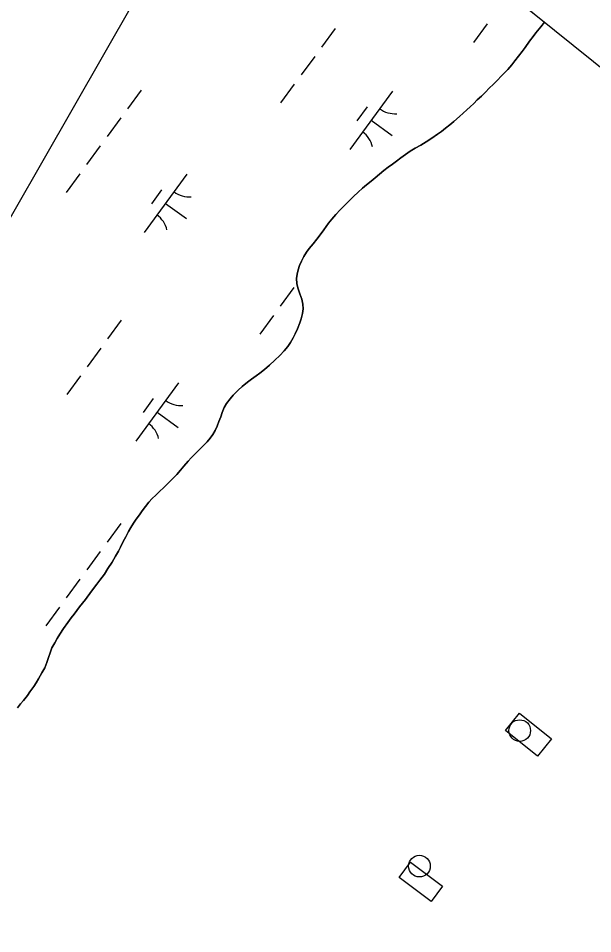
# Model space of a CAD drawing. Extents: x 3905714 to 3926767, y 183354 to 205755.
# Drawn here: x 3922095 to 3922493, y 197813 to 198449 of the extents above; entities that cross this region are included whole.
import ezdxf

# ---------------------------------------------------------------- set-up
doc = ezdxf.new("R2010")
doc.units = 0
for name, color, linetype in [('V-CHAN-DOCK', 7, 'Continuous'), ('V-DOMW-TANK', 7, 'Continuous'), ('V-GRID-FRAM', 7, 'Continuous'), ('V-TOPO-SHOR', 7, 'Continuous'), ('V-UTIL-LINE', 7, 'Continuous'), ('V-WETL-SWMP', 7, 'Continuous')]:
    doc.layers.add(name, color=color, linetype=linetype)

msp = doc.modelspace()

# ---------------------------------------------------------------- linework, layer by layer
at = {"layer": 'V-CHAN-DOCK'}
for points in [[(3922442.3, 197966.44), (3922464.54, 197948.65), (3922454.88, 197936.58), (3922432.65, 197954.37)], [(3922366.69, 197863.04), (3922388.93, 197846.36), (3922381.06, 197835.86), (3922358.82, 197852.54)]]:
    msp.add_lwpolyline(points, close=True, dxfattribs=at)
at = {"layer": 'V-DOMW-TANK'}
for centre in [(3922442.5, 197954.41), (3922372.98, 197860.35)]:
    msp.add_circle(centre, 7.5, dxfattribs=at)
at = {"layer": 'V-GRID-FRAM'}
msp.add_lwpolyline([(3924287.85, 196971.08), (3915521.38, 185005.59), (3909313.29, 189695.82), (3918205.93, 201877.91), (3924287.85, 196971.08)], dxfattribs=at)
at = {"layer": 'V-TOPO-SHOR'}
for points in [[(3922236.15, 198175.17), (3922237.52, 198178.72), (3922239.24, 198181.49), (3922241.74, 198184.61), (3922243.9, 198187.13), (3922247.26, 198190.6), (3922250.11, 198193.2), (3922253.82, 198196.15), (3922256.5, 198198.24), (3922259.7, 198200.5), (3922262.37, 198202.41), (3922265.56, 198205.1), (3922268.93, 198207.96), (3922272.81, 198211.52), (3922276.18, 198214.64), (3922279.2, 198217.94), (3922281.7, 198221.06), (3922283.51, 198223.75), (3922285.4, 198226.96), (3922286.87, 198229.64), (3922288.33, 198233.2), (3922289.96, 198237.35), (3922290.91, 198240.21), (3922291.85, 198243.85), (3922292.27, 198247.14), (3922292.17, 198250.25), (3922291.47, 198253.71), (3922290.16, 198257.43), (3922288.6, 198261.57), (3922287.89, 198264.77), (3922287.71, 198268.06), (3922288.14, 198271.18), (3922288.82, 198274.12), (3922289.76, 198277.06), (3922291.22, 198280.27), (3922292.77, 198283.3), (3922294.75, 198286.51), (3922296.56, 198288.94), (3922299.32, 198292.32), (3922301.74, 198295.35), (3922304.06, 198298.48), (3922306.65, 198302.03), (3922309.93, 198306.45), (3922312.17, 198309.23), (3922314.93, 198312.52), (3922318.12, 198315.9), (3922321.31, 198319.11), (3922324.33, 198322.15), (3922327.35, 198325.1), (3922330.55, 198328.05), (3922333.57, 198330.74), (3922336.33, 198333.09), (3922339.43, 198335.69), (3922342.37, 198338.12), (3922345.22, 198340.55), (3922348.33, 198343.07), (3922351.35, 198345.41), (3922354.2, 198347.41), (3922357.05, 198349.67), (3922360.07, 198351.84), (3922363.35, 198354.27), (3922366.63, 198356.53), (3922370, 198358.71), (3922373.89, 198360.79), (3922377.69, 198363.05), (3922381.57, 198365.57), (3922385.46, 198368.27), (3922388.22, 198370.26), (3922391.16, 198372.52), (3922394.01, 198374.86), (3922396.77, 198377.12), (3922400.65, 198380.59), (3922403.24, 198382.85), (3922405.74, 198385.11), (3922408.08, 198387.36), (3922410.58, 198389.62), (3922413.08, 198392.13), (3922415.93, 198394.74), (3922418.69, 198397.43), (3922421.36, 198400.12), (3922424.38, 198403.07), (3922427.23, 198406.02), (3922429.47, 198408.27), (3922432.15, 198411.05), (3922434.3, 198413.3), (3922436.98, 198416.43), (3922439.13, 198419.2), (3922441.63, 198422.41), (3922444.31, 198425.79), (3922446.2, 198428.39), (3922449.39, 198432.81), (3922451.8, 198436.11), (3922453.7, 198438.62), (3922457.15, 198442.87), (3922459.68, 198446.03)], [(3922094.22, 197970.32), (3922096.46, 197972.93), (3922098.44, 197975.35), (3922101.12, 197978.74), (3922102.93, 197981.25), (3922105.6, 197985.06), (3922107.15, 197987.67), (3922108.78, 197990.44), (3922111.2, 197994.43), (3922113.26, 197998.06), (3922114.64, 198001.7), (3922115.75, 198005.25), (3922116.87, 198008.46), (3922118.07, 198011.75), (3922120.13, 198015.39), (3922121.86, 198018.33), (3922123.67, 198021.37), (3922126.16, 198025.18), (3922129.09, 198029.34), (3922131.6, 198032.64), (3922133.58, 198035.24), (3922137.28, 198040.27), (3922141.42, 198045.47), (3922145.56, 198051.1), (3922149.35, 198056.05), (3922151.42, 198058.73), (3922154.52, 198063.07), (3922156.94, 198066.88), (3922159.86, 198071.39), (3922162.28, 198075.38), (3922164.26, 198078.84), (3922165.72, 198081.7), (3922167.61, 198085.6), (3922169.42, 198088.98), (3922171.31, 198092.62), (3922172.78, 198095.3), (3922174.76, 198098.25), (3922176.65, 198101.11), (3922178.81, 198104.24), (3922180.7, 198106.92), (3922183.12, 198109.96), (3922185.45, 198112.82), (3922187.77, 198115.42), (3922190.28, 198117.85), (3922192.78, 198120.28), (3922195.71, 198123.14), (3922198.39, 198125.66), (3922202.01, 198129.39), (3922204.77, 198132.17), (3922207.36, 198135.11), (3922209.6, 198137.8), (3922212.71, 198141.36), (3922214.78, 198143.61), (3922217.79, 198146.74), (3922219.95, 198148.99), (3922223.06, 198152.03), (3922225.73, 198154.72), (3922227.89, 198157.24), (3922229.78, 198159.92), (3922231.25, 198162.61), (3922232.71, 198165.73), (3922234, 198168.93), (3922235.38, 198172.14), (3922236.15, 198175.17)]]:
    msp.add_lwpolyline(points, dxfattribs=at)
at = {"layer": 'V-UTIL-LINE'}
msp.add_lwpolyline([(3921944.61, 198057.47), (3922259.35, 198607.65)], dxfattribs=at)
at = {"layer": 'V-WETL-SWMP'}
for p, q in [((3921995.47, 198820.55), (3922459.68, 198446.03)), ((3922419.99, 198444.94), (3922410.54, 198432.03)), ((3922459.68, 198446.03), (3922457.15, 198442.87)), ((3922314.58, 198441.65), (3922305.13, 198428.74)), ((3922453.7, 198438.62), (3922451.8, 198436.11)), ((3922457.15, 198442.87), (3922453.7, 198438.62)), ((3922449.39, 198432.81), (3922446.2, 198428.39)), ((3922451.8, 198436.11), (3922449.39, 198432.81)), ((3922444.31, 198425.79), (3922441.63, 198422.41)), ((3922446.2, 198428.39), (3922444.31, 198425.79)), ((3922300.4, 198422.29), (3922290.94, 198409.38)), ((3922439.13, 198419.2), (3922436.98, 198416.43)), ((3922441.63, 198422.41), (3922439.13, 198419.2)), ((3922434.3, 198413.3), (3922432.15, 198411.05)), ((3922436.98, 198416.43), (3922434.3, 198413.3)), ((3922427.23, 198406.02), (3922424.38, 198403.07)), ((3922429.47, 198408.27), (3922427.23, 198406.02)), ((3922432.15, 198411.05), (3922429.47, 198408.27)), ((3922286.21, 198402.93), (3922276.76, 198390.02)), ((3922421.36, 198400.12), (3922418.69, 198397.43)), ((3922424.38, 198403.07), (3922421.36, 198400.12)), ((3922180.05, 198398.89), (3922170.6, 198385.98)), ((3922354.22, 198398.1), (3922324.67, 198357.76)), ((3922415.93, 198394.74), (3922413.08, 198392.13)), ((3922418.69, 198397.43), (3922415.93, 198394.74)), ((3922336.77, 198387.33), (3922329.68, 198377.65)), ((3922408.08, 198387.36), (3922405.75, 198385.1)), ((3922410.58, 198389.62), (3922408.08, 198387.36)), ((3922413.08, 198392.13), (3922410.58, 198389.62)), ((3922400.65, 198380.59), (3922396.77, 198377.12)), ((3922403.24, 198382.85), (3922400.65, 198380.59)), ((3922405.75, 198385.1), (3922403.24, 198382.85)), ((3922165.87, 198379.53), (3922156.41, 198366.62)), ((3922339.45, 198377.93), (3922353.97, 198367.29)), ((3922394.01, 198374.86), (3922391.16, 198372.52)), ((3922396.77, 198377.12), (3922394.01, 198374.86)), ((3922385.46, 198368.26), (3922381.57, 198365.57)), ((3922388.22, 198370.26), (3922385.46, 198368.26)), ((3922391.16, 198372.52), (3922388.22, 198370.26)), ((3922377.69, 198363.05), (3922373.89, 198360.79)), ((3922381.57, 198365.57), (3922377.69, 198363.05)), ((3922151.68, 198360.17), (3922142.23, 198347.26)), ((3922366.63, 198356.53), (3922363.35, 198354.27)), ((3922370, 198358.7), (3922366.63, 198356.53)), ((3922373.89, 198360.79), (3922370, 198358.7)), ((3922357.05, 198349.67), (3922354.2, 198347.41)), ((3922360.07, 198351.84), (3922357.05, 198349.67)), ((3922363.35, 198354.27), (3922360.07, 198351.84)), ((3922348.33, 198343.07), (3922345.22, 198340.55)), ((3922351.35, 198345.41), (3922348.33, 198343.07)), ((3922354.2, 198347.41), (3922351.35, 198345.41)), ((3922137.5, 198340.81), (3922128.04, 198327.9)), ((3922211.68, 198340.48), (3922182.13, 198300.15)), ((3922342.37, 198338.12), (3922339.44, 198335.69)), ((3922345.22, 198340.55), (3922342.37, 198338.12)), ((3922194.23, 198329.71), (3922187.14, 198320.03)), ((3922333.57, 198330.74), (3922330.54, 198328.05)), ((3922336.33, 198333.09), (3922333.57, 198330.74)), ((3922339.44, 198335.69), (3922336.33, 198333.09)), ((3922327.35, 198325.1), (3922324.33, 198322.15)), ((3922330.54, 198328.05), (3922327.35, 198325.1)), ((3922196.91, 198320.31), (3922211.43, 198309.67)), ((3922321.31, 198319.11), (3922318.12, 198315.9)), ((3922324.33, 198322.15), (3922321.31, 198319.11)), ((3922314.93, 198312.52), (3922312.17, 198309.23)), ((3922318.12, 198315.9), (3922314.93, 198312.52)), ((3922309.93, 198306.45), (3922306.65, 198302.03)), ((3922312.17, 198309.23), (3922309.93, 198306.45)), ((3922304.07, 198298.48), (3922301.74, 198295.35)), ((3922306.65, 198302.03), (3922304.07, 198298.48)), ((3922299.32, 198292.32), (3922296.56, 198288.94)), ((3922301.74, 198295.35), (3922299.32, 198292.32)), ((3922294.75, 198286.51), (3922292.77, 198283.3)), ((3922296.56, 198288.94), (3922294.75, 198286.51)), ((3922291.23, 198280.27), (3922289.76, 198277.06)), ((3922292.77, 198283.3), (3922291.23, 198280.27)), ((3922288.82, 198274.12), (3922288.14, 198271.18)), ((3922289.76, 198277.06), (3922288.82, 198274.12)), ((3922288.14, 198271.18), (3922287.71, 198268.06)), ((3922287.71, 198268.06), (3922287.89, 198264.77)), ((3922285.86, 198261.86), (3922276.41, 198248.95)), ((3922287.89, 198264.77), (3922288.6, 198261.57)), ((3922288.6, 198261.57), (3922290.16, 198257.43)), ((3922290.16, 198257.43), (3922291.47, 198253.71)), ((3922291.47, 198253.71), (3922292.17, 198250.25)), ((3922292.27, 198247.14), (3922291.85, 198243.85)), ((3922292.17, 198250.25), (3922292.27, 198247.14)), ((3922271.68, 198242.5), (3922262.22, 198229.59)), ((3922291.85, 198243.85), (3922290.9, 198240.21)), ((3922166.27, 198239.21), (3922156.81, 198226.3)), ((3922289.96, 198237.35), (3922288.33, 198233.2)), ((3922290.9, 198240.21), (3922289.96, 198237.35)), ((3922286.87, 198229.64), (3922285.4, 198226.96)), ((3922288.33, 198233.2), (3922286.87, 198229.64)), ((3922283.51, 198223.75), (3922281.7, 198221.06)), ((3922285.4, 198226.96), (3922283.51, 198223.75)), ((3922152.08, 198219.85), (3922142.63, 198206.94)), ((3922279.2, 198217.94), (3922276.18, 198214.65)), ((3922281.7, 198221.06), (3922279.2, 198217.94)), ((3922272.81, 198211.52), (3922268.93, 198207.96)), ((3922276.18, 198214.65), (3922272.81, 198211.52)), ((3922265.56, 198205.1), (3922262.37, 198202.41)), ((3922268.93, 198207.96), (3922265.56, 198205.1)), ((3922137.9, 198200.49), (3922128.44, 198187.58)), ((3922256.5, 198198.24), (3922253.82, 198196.15)), ((3922259.7, 198200.5), (3922256.5, 198198.24)), ((3922262.37, 198202.41), (3922259.7, 198200.5)), ((3922205.91, 198195.66), (3922176.36, 198155.32)), ((3922247.26, 198190.6), (3922243.9, 198187.13)), ((3922250.11, 198193.2), (3922247.26, 198190.6)), ((3922253.82, 198196.15), (3922250.11, 198193.2)), ((3922188.46, 198184.89), (3922181.36, 198175.21)), ((3922241.74, 198184.61), (3922239.24, 198181.49)), ((3922243.9, 198187.13), (3922241.74, 198184.61)), ((3922237.52, 198178.72), (3922236.15, 198175.17)), ((3922239.24, 198181.49), (3922237.52, 198178.72)), ((3922191.13, 198175.49), (3922205.65, 198164.85)), ((3922235.38, 198172.14), (3922234, 198168.93)), ((3922236.15, 198175.17), (3922235.38, 198172.14)), ((3922232.71, 198165.73), (3922231.25, 198162.61)), ((3922234, 198168.93), (3922232.71, 198165.73)), ((3922229.79, 198159.92), (3922227.89, 198157.23)), ((3922231.25, 198162.61), (3922229.79, 198159.92)), ((3922223.06, 198152.03), (3922219.95, 198148.99)), ((3922225.73, 198154.72), (3922223.06, 198152.03)), ((3922227.89, 198157.23), (3922225.73, 198154.72)), ((3922217.8, 198146.74), (3922214.78, 198143.61)), ((3922219.95, 198148.99), (3922217.8, 198146.74)), ((3922212.71, 198141.36), (3922209.6, 198137.8)), ((3922214.78, 198143.61), (3922212.71, 198141.36)), ((3922207.36, 198135.11), (3922204.77, 198132.17)), ((3922209.6, 198137.8), (3922207.36, 198135.11)), ((3922202.01, 198129.39), (3922198.39, 198125.66)), ((3922204.77, 198132.17), (3922202.01, 198129.39)), ((3922192.78, 198120.28), (3922190.28, 198117.85)), ((3922195.71, 198123.14), (3922192.78, 198120.28)), ((3922198.39, 198125.66), (3922195.71, 198123.14)), ((3922187.77, 198115.42), (3922185.45, 198112.82)), ((3922190.28, 198117.85), (3922187.77, 198115.42)), ((3922183.12, 198109.96), (3922180.7, 198106.92)), ((3922185.45, 198112.82), (3922183.12, 198109.96)), ((3922176.65, 198101.11), (3922174.76, 198098.25)), ((3922178.81, 198104.23), (3922176.65, 198101.11)), ((3922180.7, 198106.92), (3922178.81, 198104.23)), ((3922165.92, 198098.14), (3922156.46, 198085.24)), ((3922172.78, 198095.3), (3922171.31, 198092.62)), ((3922174.76, 198098.25), (3922172.78, 198095.3)), ((3922169.42, 198088.98), (3922167.61, 198085.6)), ((3922171.31, 198092.62), (3922169.42, 198088.98)), ((3922167.61, 198085.6), (3922165.72, 198081.7)), ((3922151.73, 198078.78), (3922142.28, 198065.88)), ((3922164.26, 198078.84), (3922162.28, 198075.38)), ((3922165.72, 198081.7), (3922164.26, 198078.84)), ((3922159.86, 198071.39), (3922156.94, 198066.88)), ((3922162.28, 198075.38), (3922159.86, 198071.39)), ((3922154.52, 198063.07), (3922151.42, 198058.73)), ((3922156.94, 198066.88), (3922154.52, 198063.07)), ((3922137.55, 198059.42), (3922128.09, 198046.52)), ((3922151.42, 198058.73), (3922149.35, 198056.05)), ((3922145.56, 198051.1), (3922141.42, 198045.47)), ((3922149.35, 198056.05), (3922145.56, 198051.1)), ((3922141.42, 198045.47), (3922137.28, 198040.27)), ((3922123.36, 198040.06), (3922113.91, 198027.16)), ((3922137.28, 198040.27), (3922133.58, 198035.24)), ((3922131.59, 198032.64), (3922129.09, 198029.34)), ((3922133.58, 198035.24), (3922131.59, 198032.64)), ((3922126.16, 198025.18), (3922123.67, 198021.37)), ((3922129.09, 198029.34), (3922126.16, 198025.18)), ((3922121.86, 198018.33), (3922120.14, 198015.39)), ((3922123.67, 198021.37), (3922121.86, 198018.33)), ((3922120.14, 198015.39), (3922118.07, 198011.75)), ((3922116.87, 198008.46), (3922115.75, 198005.25)), ((3922118.07, 198011.75), (3922116.87, 198008.46)), ((3922114.64, 198001.7), (3922113.26, 197998.06)), ((3922115.75, 198005.25), (3922114.64, 198001.7)), ((3922111.2, 197994.42), (3922108.78, 197990.44)), ((3922113.26, 197998.06), (3922111.2, 197994.42)), ((3922107.15, 197987.66), (3922105.6, 197985.06)), ((3922108.78, 197990.44), (3922107.15, 197987.66)), ((3922102.93, 197981.25), (3922101.12, 197978.74)), ((3922105.6, 197985.06), (3922102.93, 197981.25)), ((3922098.44, 197975.35), (3922096.46, 197972.93)), ((3922101.12, 197978.74), (3922098.44, 197975.35)), ((3922096.46, 197972.93), (3922094.22, 197970.32))]:
    msp.add_line(p, q, dxfattribs=at)
for centre, start, end in [((3922355.96, 198400.07), 232.99998, 274.54364), ((3922323.31, 198355.51), 12.99998, 54.54364), ((3922213.42, 198342.45), 232.99998, 274.54364), ((3922180.78, 198297.89), 12.99998, 54.54364), ((3922207.65, 198197.63), 232.99998, 274.54364), ((3922175, 198153.07), 12.99998, 54.54364)]:
    msp.add_arc(centre, 17.62, start, end, dxfattribs=at)

doc.saveas('drawing.dxf')
